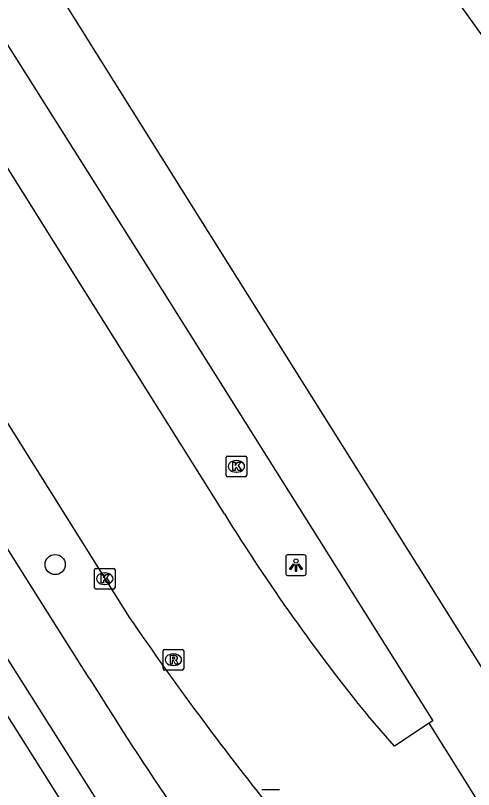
# Model space of a CAD drawing. Extents: x 159353 to 160616, y 385893 to 387321.
# Drawn here: x 160398.56 to 160420.83, y 386742.88 to 386780.51 of the extents above; entities that cross this region are included whole.
import ezdxf

# ---------------------------------------------------------------- set-up
doc = ezdxf.new("R2010")
doc.units = 0
for name, color, linetype in [('IMGEO_Boom', 7, 'Continuous'), ('IMGEO_Fietspad_gesloten', 7, 'Continuous'), ('IMGEO_Kolk', 7, 'Continuous'), ('IMGEO_Lichtpunt', 7, 'Continuous'), ('IMGEO_OVBaan_gesloten', 7, 'Continuous'), ('IMGEO_Rijbaan_regionaal_gesloten', 7, 'Continuous'), ('IMGEO_Rioolput', 7, 'Continuous'), ('IMGEO_Voetpad_open', 7, 'Continuous')]:
    doc.layers.add(name, color=color, linetype=linetype)

msp = doc.modelspace()

# ---------------------------------------------------------------- linework, layer by layer
at = {"layer": 'IMGEO_Boom'}
msp.add_circle((160400.488, 386753.817), 0.489, dxfattribs=at)
at = {"layer": 'IMGEO_Fietspad_gesloten'}
for points in [[(160402.14, 386748.301), (160400.396, 386751.066), (160390.72, 386766.4), (160380.253, 386782.989), (160368.105, 386802.241), (160361.303, 386813.022), (160359.849, 386815.311), (160359.248, 386816.266)], [(160403.371, 386741.01), (160357.774, 386813.169)]]:
    msp.add_lwpolyline(points, dxfattribs=at)
msp.add_arc((160552.458, 386841.485), 176.858, 211.7952, 216.82898, dxfattribs=at)
at = {"layer": 'IMGEO_Kolk'}
for p, q in [((160408.798, 386758.163), (160408.798, 386759.015)), ((160408.873, 386759.089), (160409.725, 386759.089)), ((160409.286, 386758.869), (160409.311, 386758.869)), ((160409.799, 386759.015), (160409.799, 386758.163)), ((160409.725, 386758.089), (160408.873, 386758.089)), ((160409.309, 386758.309), (160409.284, 386758.309)), ((160402.399, 386752.703), (160402.399, 386753.555)), ((160402.474, 386753.629), (160403.326, 386753.629)), ((160403.4, 386753.555), (160403.4, 386752.703)), ((160402.887, 386753.409), (160402.912, 386753.409)), ((160402.91, 386752.849), (160402.885, 386752.849)), ((160403.326, 386752.629), (160402.474, 386752.629)), ((160410.537, 386742.88), (160411.389, 386742.88))]:
    msp.add_line(p, q, dxfattribs=at)
for points in [[(160408.798, 386758.163), (160408.798, 386759.015)], [(160408.873, 386759.089), (160409.725, 386759.089)], [(160409.119, 386758.789), (160409.242, 386758.789), (160409.242, 386758.638), (160409.372, 386758.789), (160409.536, 386758.789), (160409.39, 386758.638), (160409.543, 386758.389), (160409.391, 386758.389), (160409.306, 386758.553), (160409.242, 386758.486), (160409.242, 386758.389), (160409.119, 386758.389), (160409.119, 386758.789)], [(160409.799, 386759.015), (160409.799, 386758.163)], [(160409.725, 386758.089), (160408.873, 386758.089)], [(160402.399, 386752.703), (160402.399, 386753.555)], [(160402.474, 386753.629), (160403.326, 386753.629)], [(160403.4, 386753.555), (160403.4, 386752.703)], [(160402.72, 386753.329), (160402.843, 386753.329), (160402.843, 386753.178), (160402.973, 386753.329), (160403.137, 386753.329), (160402.991, 386753.178), (160403.144, 386752.929), (160402.992, 386752.929), (160402.907, 386753.093), (160402.843, 386753.026), (160402.843, 386752.929), (160402.72, 386752.929), (160402.72, 386753.329)], [(160403.326, 386752.629), (160402.474, 386752.629)], [(160410.537, 386742.88), (160411.389, 386742.88)]]:
    msp.add_lwpolyline(points, dxfattribs=at)
for centre, start, end in [((160408.875, 386759.013), 91.552, 178.448), ((160408.875, 386759.013), 91.552, 178.448), ((160409.723, 386759.013), 1.552, 88.448), ((160409.723, 386759.013), 1.552, 88.448), ((160408.875, 386758.165), 181.552, 268.448), ((160408.875, 386758.165), 181.552, 268.448), ((160409.723, 386758.165), 271.552, 358.448), ((160409.723, 386758.165), 271.552, 358.448), ((160402.476, 386753.553), 91.552, 178.448), ((160402.476, 386753.553), 91.552, 178.448), ((160403.324, 386753.553), 1.552, 88.448), ((160403.324, 386753.553), 1.552, 88.448), ((160402.476, 386752.705), 181.552, 268.448), ((160402.476, 386752.705), 181.552, 268.448), ((160403.324, 386752.705), 271.552, 358.448), ((160403.324, 386752.705), 271.552, 358.448)]:
    msp.add_arc(centre, 0.0765, start, end, dxfattribs=at)
for centre, major_axis, ratio, start_param, end_param in [((160409.285, 386758.589), (-0.387, 0.002), 0.722429, 4.712389, 7.853982), ((160409.31, 386758.589), (-0.39, 0.002), 0.717154, 1.570796, 4.712389), ((160402.886, 386753.129), (-0.387, 0.002), 0.722429, 4.712389, 7.853982), ((160402.911, 386753.129), (-0.39, 0.002), 0.717154, 1.570796, 4.712389)]:
    msp.add_ellipse(centre, major_axis=major_axis, ratio=ratio, start_param=start_param, end_param=end_param, dxfattribs=at)
at = {"layer": 'IMGEO_Lichtpunt'}
for p, q in [((160412.599, 386754.288), (160411.791, 386754.288)), ((160412.599, 386754.288), (160411.791, 386754.288)), ((160411.697, 386754.193), (160411.697, 386753.386)), ((160411.697, 386754.193), (160411.697, 386753.386)), ((160412.693, 386753.386), (160412.693, 386754.193)), ((160412.693, 386753.386), (160412.693, 386754.193)), ((160411.791, 386753.292), (160412.599, 386753.292)), ((160411.791, 386753.292), (160412.599, 386753.292))]:
    msp.add_line(p, q, dxfattribs=at)
for points in [[(160412.071, 386753.857), (160412.11, 386753.829), (160411.922, 386753.567), (160411.884, 386753.594), (160412.071, 386753.857)], [(160412.173, 386753.809), (160412.22, 386753.809), (160412.22, 386753.487), (160412.173, 386753.487), (160412.173, 386753.809)], [(160412.283, 386753.829), (160412.321, 386753.856), (160412.508, 386753.594), (160412.469, 386753.566), (160412.283, 386753.829)]]:
    msp.add_lwpolyline(points, dxfattribs=at)
msp.add_circle((160412.196, 386753.991), 0.0994, dxfattribs=at)
for centre, start, end in [((160411.791, 386754.193), 90, 180), ((160411.791, 386754.193), 90, 180), ((160412.599, 386754.193), 0, 90), ((160412.599, 386754.193), 0, 90), ((160411.791, 386753.386), 180, 270), ((160411.791, 386753.386), 180, 270), ((160412.599, 386753.386), 270, 0), ((160412.599, 386753.386), 270, 360)]:
    msp.add_arc(centre, 0.0946, start, end, dxfattribs=at)
at = {"layer": 'IMGEO_OVBaan_gesloten'}
for points in [[(160373.314, 386825.296), (160388.475, 386801.004), (160407.471, 386770.714), (160421.847, 386747.807), (160467.213, 386675.403), (160505.396, 386614.482)], [(160385.659, 386798.908), (160404.614, 386768.865), (160418.85, 386746.221), (160418.678, 386746.108)], [(160413.342, 386790.537), (160434.076, 386761.666)], [(160502.351, 386612.565), (160464.17, 386673.493), (160418.678, 386746.108)]]:
    msp.add_lwpolyline(points, dxfattribs=at)
at = {"layer": 'IMGEO_Rijbaan_regionaal_gesloten'}
for points in [[(160362.189, 386818.101), (160366.625, 386811.014), (160404.104, 386751.23)], [(160408.719, 386756.279), (160401.823, 386767.285), (160383.064, 386797.229)], [(160418.678, 386746.108), (160416.979, 386744.991), (160415.682, 386746.478)]]:
    msp.add_lwpolyline(points, dxfattribs=at)
for centre, radius, start, end in [((160488.825, 386805.816), 94.186, 211.73209, 219.05076), ((160535.105, 386841.008), 158.812, 214.42381, 218.5845)]:
    msp.add_arc(centre, radius, start, end, dxfattribs=at)
at = {"layer": 'IMGEO_Rioolput'}
for p, q in [((160405.735, 386748.763), (160405.735, 386749.615)), ((160405.81, 386749.689), (160406.662, 386749.689)), ((160406.223, 386749.469), (160406.248, 386749.469)), ((160406.736, 386749.615), (160406.736, 386748.763)), ((160406.662, 386748.689), (160405.81, 386748.689)), ((160406.246, 386748.909), (160406.221, 386748.909))]:
    msp.add_line(p, q, dxfattribs=at)
for points in [[(160405.735, 386748.763), (160405.735, 386749.615)], [(160405.81, 386749.689), (160406.662, 386749.689)], [(160406.324, 386749.387), (160406.072, 386749.389), (160406.072, 386748.989)], [(160406.736, 386749.615), (160406.736, 386748.763)], [(160406.072, 386748.989), (160406.196, 386748.989), (160406.196, 386749.151), (160406.207, 386749.151)], [(160406.25, 386749.308), (160406.196, 386749.308), (160406.196, 386749.227)], [(160406.196, 386749.227), (160406.248, 386749.227)], [(160406.254, 386749.122), (160406.325, 386748.989), (160406.465, 386748.989), (160406.4, 386749.115)], [(160406.662, 386748.689), (160405.81, 386748.689)]]:
    msp.add_lwpolyline(points, dxfattribs=at)
for centre, radius, start, end in [((160405.812, 386749.613), 0.0765, 91.552, 178.448), ((160405.812, 386749.613), 0.0765, 91.552, 178.448), ((160406.323, 386749.277), 0.109, 350.3612, 89.416), ((160406.66, 386749.613), 0.0765, 1.552, 88.448), ((160406.66, 386749.613), 0.0765, 1.552, 88.448), ((160406.206, 386749.098), 0.0533, 26.0293, 88.6989), ((160406.232, 386749.416), 0.19, 274.7715, 282.9687), ((160406.256, 386749.212), 0.0964, 77.0061, 93.1865), ((160406.27, 386749.269), 0.0378, 276.6634, 79.6772), ((160406.321, 386749.277), 0.112, 277.5842, 350.9817), ((160406.305, 386749.062), 0.108, 29.5134, 73.7905), ((160405.812, 386748.765), 0.0765, 181.552, 268.448), ((160405.812, 386748.765), 0.0765, 181.552, 268.448), ((160406.66, 386748.765), 0.0765, 271.552, 358.448), ((160406.66, 386748.765), 0.0765, 271.552, 358.448)]:
    msp.add_arc(centre, radius, start, end, dxfattribs=at)
for centre, major_axis, ratio, start_param, end_param in [((160406.222, 386749.189), (-0.387, 0.002), 0.722429, 4.712389, 7.853982), ((160406.247, 386749.189), (-0.39, 0.002), 0.717154, 1.570796, 4.712389)]:
    msp.add_ellipse(centre, major_axis=major_axis, ratio=ratio, start_param=start_param, end_param=end_param, dxfattribs=at)
at = {"layer": 'IMGEO_Voetpad_open'}
msp.add_lwpolyline([(160355.563, 386813.929), (160356.987, 386811.602), (160354.9, 386810.294), (160359.256, 386803.414), (160361.377, 386804.757), (160368.786, 386793.014), (160402.435, 386739.681), (160402.504, 386739.58), (160403.668, 386737.896), (160409.552, 386729.909)], dxfattribs=at)

doc.saveas('drawing.dxf')
